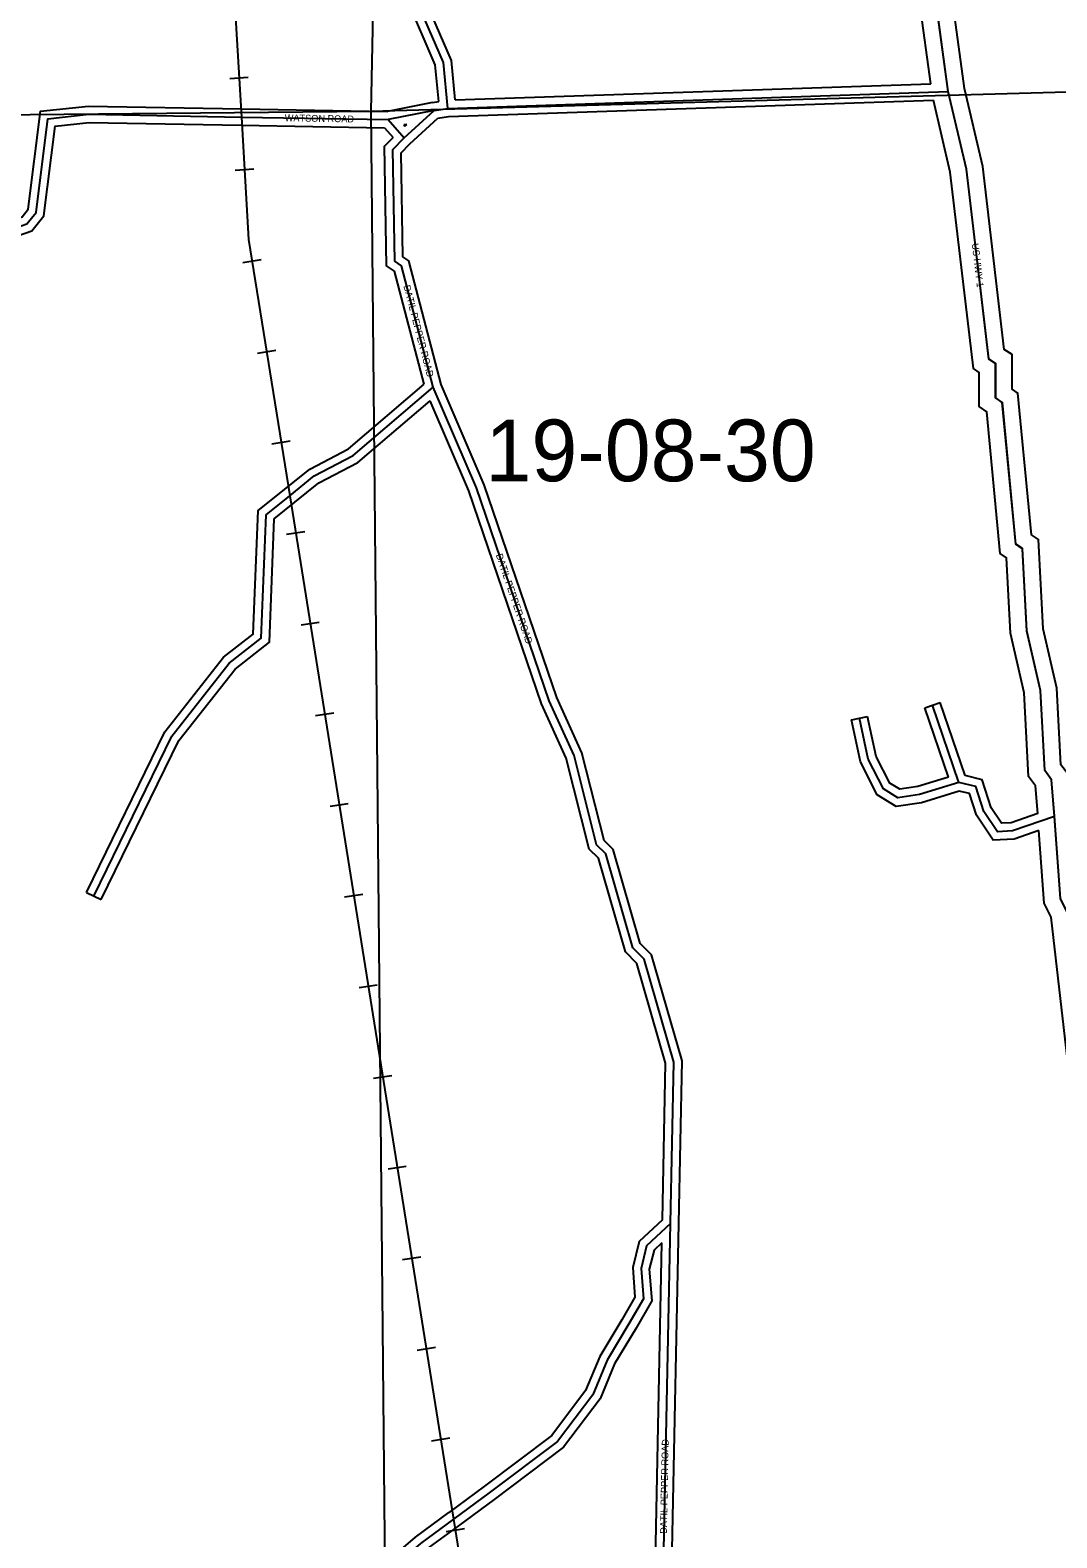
# Model space of a CAD drawing. Extents: x 418523 to 616617, y 1878279 to 2196743.
# Drawn here: x 551209 to 554954, y 1982252 to 1987751 of the extents above; entities that cross this region are included whole.
import ezdxf

# ---------------------------------------------------------------- set-up
doc = ezdxf.new("R2010")
doc.units = 0
for name, color, linetype in [('Level 1', 7, 'Continuous'), ('Level 13', 7, 'Continuous'), ('Level 14', 7, 'Continuous'), ('Level 2', 7, 'Continuous'), ('Level 31', 7, 'Continuous'), ('Level 32', 7, 'Continuous'), ('Level 34', 7, 'Continuous'), ('Level 37', 7, 'Continuous'), ('Level 8', 7, 'Continuous')]:
    doc.layers.add(name, color=color, linetype=linetype)

msp = doc.modelspace()

# ---------------------------------------------------------------- linework, layer by layer
at = {"layer": 'Level 1'}
for p, q in [((552557.995, 1992759.184), (552451.43, 1987455.969)), ((552451.43, 1987455.969), (557736.439, 1987601.436)), ((547206.693, 1987402.328), (552451.43, 1987455.969)), ((552451.43, 1987455.969), (552502.876, 1982128.401))]:
    msp.add_line(p, q, dxfattribs=at)
at = {"layer": 'Level 13'}
for points in [[(554557.727, 1987527.231), (554443.332, 1988369.777), (554418.322, 1988386.575), (554402.452, 1988611.722), (554377.509, 1988653.249), (554345.199, 1989011.904), (554303.586, 1989103.661), (554156.871, 1990296.137), (554066.602, 1990796.781), (554025.871, 1991205.282)], [(554944.716, 1984883.47), (554934.616, 1985016.959), (554909.648, 1985050.484), (554893.64, 1985342.545), (554844.436, 1985559.42), (554828.451, 1985859.481), (554803.439, 1985876.277), (554754.745, 1986393.168), (554730.05, 1986409.965), (554730.396, 1986535.061), (554705.382, 1986551.495), (554623.87, 1987243.759), (554557.727, 1987527.231)], [(555073.131, 1983824.511), (554991.653, 1984533.502), (554966.73, 1984583.392), (554944.716, 1984883.47)]]:
    msp.add_lwpolyline(points, dxfattribs=at)
at = {"layer": 'Level 14'}
for points in [[(554493.394, 1987555.082), (554387.502, 1988334.996), (554360.53, 1988353.111), (554343.61, 1988593.157), (554318.985, 1988634.155), (554286.351, 1988996.388), (554245.153, 1989087.232), (554097.524, 1990287.144), (554007.131, 1990788.469), (553966.323, 1991197.768)], [(554616.804, 1987538.106), (554499.162, 1988404.559), (554476.114, 1988420.038), (554461.294, 1988630.288), (554436.034, 1988672.342), (554404.045, 1989027.421), (554362.019, 1989120.091), (554216.219, 1990305.131), (554126.072, 1990805.094), (554088.219, 1991184.742)], [(555004.546, 1984887.996), (554993.134, 1985038.841), (554968.569, 1985071.821), (554953.274, 1985350.883), (554904.08, 1985567.713), (554886.774, 1985892.59), (554860.508, 1985910.229), (554811.834, 1986426.903), (554790.139, 1986441.659), (554790.487, 1986567.375), (554761.701, 1986586.286), (554683.067, 1987254.117), (554616.803, 1987538.108)], [(554883.746, 1984894.016), (554876.098, 1984995.078), (554850.726, 1985029.146), (554834.005, 1985334.206), (554784.791, 1985551.126), (554770.129, 1985826.371), (554746.369, 1985842.326), (554697.656, 1986359.433), (554669.961, 1986378.271), (554670.304, 1986502.748), (554649.064, 1986516.704), (554564.674, 1987233.401), (554503.545, 1987495.388)], [(555013.688, 1983816.218), (554933.25, 1984516.147), (554907.756, 1984567.181), (554888.324, 1984832.078)]]:
    msp.add_lwpolyline(points, dxfattribs=at)
at = {"layer": 'Level 31'}
for p, q in [((552732.139, 1987465.78), (554557.727, 1987527.231)), ((552681.999, 1987457.557), (552515.065, 1987424.572)), ((552573.24, 1987357.858), (552681.999, 1987457.557)), ((552681.999, 1987457.557), (552732.139, 1987465.78)), ((551979.044, 1987434.09), (552515.065, 1987424.572)), ((552515.065, 1987424.572), (552573.24, 1987357.858)), ((554596.442, 1985006.62), (554499.838, 1985288.721))]:
    msp.add_line(p, q, dxfattribs=at)
for points in [[(552732.139, 1987465.78), (552715.797, 1987632.381), (552608.024, 1987882.881), (552450.267, 1988066.61), (551952.851, 1989160.082), (551919.997, 1989318.366), (551920.967, 1989660.201), (552004.972, 1989868.338), (552163.874, 1990092.992)], [(551030.004, 1986986.587), (551197.014, 1987044.659), (551230.438, 1987086.383), (551272.964, 1987427.736), (551423.04, 1987444.036), (551979.044, 1987434.09)], [(552679.161, 1986448.781), (552563.679, 1986890.95), (552538.668, 1986907.749), (552531.571, 1987316.156), (552573.24, 1987357.858)], [(552155.3, 1986052.784), (552244.954, 1986124.897), (552386.954, 1986199.409), (552679.161, 1986448.781)], [(553544.531, 1983398.909), (553556.324, 1983987.272), (553448.882, 1984362.502), (553407.444, 1984404.439), (553308.161, 1984746.554), (553274.946, 1984779.74), (553192.431, 1985105.08), (553101.319, 1985305.347), (552836.728, 1986081.406), (552679.161, 1986448.781)], [(551440.614, 1984592.915), (551725.54, 1985175.772), (551934.701, 1985442.102), (552051.691, 1985533.412), (552069.46, 1985983.568), (552155.3, 1986052.784)], [(554596.442, 1985006.62), (554452.941, 1984962.651), (554373.924, 1984950.868), (554321.357, 1984983.38), (554265.829, 1985091.904), (554233.572, 1985241.819)], [(554944.716, 1984883.47), (554792.309, 1984830.432), (554736.789, 1984827.312), (554687.189, 1984900.908), (554657.939, 1984991.903), (554596.442, 1985006.62)], [(553544.531, 1983398.909), (553457.383, 1983316.966), (553436.852, 1983234.837), (553445.422, 1983123.171), (553392.825, 1983032.041), (553313.784, 1982900.255), (553261.088, 1982773.849), (553132.451, 1982603.656), (552883.533, 1982415.98), (552752.879, 1982319.616)], [(553677.651, 1979485.234), (553587.777, 1980135.701), (553555.589, 1980652.546), (553530.574, 1980669.345), (553498.565, 1981136.368), (553544.531, 1983398.909)], [(552752.879, 1982319.616), (552632.083, 1982231.223), (552482.619, 1982102.183), (552330.699, 1982002.243)]]:
    msp.add_lwpolyline(points, dxfattribs=at)
at = {"layer": 'Level 32'}
for p, q in [((552759.251, 1987496.71), (554493.394, 1987555.082)), ((551979.576, 1987464.086), (552512.395, 1987454.625)), ((552676.664, 1987487.083), (552512.394, 1987454.625)), ((552676.664, 1987487.083), (552699.538, 1987490.834)), ((552735.084, 1987435.861), (554503.545, 1987495.388)), ((551978.511, 1987404.093), (552501.212, 1987394.812)), ((552501.211, 1987394.812), (552532.222, 1987359.25)), ((552582.878, 1987407.39), (552571.768, 1987405.194)), ((552571.768, 1987405.194), (552575.639, 1987400.754)), ((552575.639, 1987400.754), (552582.878, 1987407.39)), ((552593.999, 1987336.186), (552695.681, 1987429.399)), ((552695.681, 1987429.399), (552735.084, 1987435.861)), ((554204.242, 1985235.509), (554262.901, 1985248.13)), ((554471.456, 1985279.001), (554528.221, 1985298.44)), ((554558.019, 1985026.223), (554471.456, 1985279.001)), ((554619.478, 1985031.954), (554528.221, 1985298.44)), ((551413.661, 1984606.091), (551467.566, 1984579.739))]:
    msp.add_line(p, q, dxfattribs=at)
for points in [[(552699.537, 1987490.834), (552686.394, 1987624.81), (552582.277, 1987866.815), (552424.725, 1988050.303), (551924.158, 1989150.707), (551889.987, 1989315.327), (551890.983, 1989666.069), (551978.46, 1989882.808), (552131.341, 1990098.949)], [(552759.251, 1987496.71), (552745.199, 1987639.952), (552633.771, 1987898.948), (552475.808, 1988082.916), (551981.545, 1989169.456), (551950.007, 1989321.405), (551950.951, 1989654.334), (552031.484, 1989853.868), (552133.135, 1989997.58)], [(551020.151, 1987014.924), (551179, 1987070.158), (551201.717, 1987098.515), (551246.127, 1987454.999), (551421.683, 1987474.066), (551979.579, 1987464.086)], [(551039.858, 1986958.251), (551215.027, 1987019.159), (551259.159, 1987074.251), (551299.799, 1987400.473), (551424.397, 1987414.006), (551978.507, 1987404.094)], [(552645.383, 1986459.393), (552537.522, 1986872.379), (552508.943, 1986891.574), (552501.354, 1987328.359), (552532.222, 1987359.25)], [(552707.619, 1986458.538), (552589.835, 1986909.521), (552568.392, 1986923.924), (552561.789, 1987303.952), (552593.999, 1987336.186)], [(552136.497, 1986076.161), (552228.428, 1986150.106), (552370.036, 1986224.412), (552645.382, 1986459.394)], [(553574.526, 1983398.308), (553586.409, 1983991.187), (553475.612, 1984378.133), (553434.134, 1984420.111), (553334.823, 1984762.324), (553301.995, 1984795.122), (553220.85, 1985115.059), (553129.238, 1985316.426), (552864.753, 1986092.176), (552707.62, 1986458.537)], [(552174.104, 1986029.406), (552261.481, 1986099.69), (552403.871, 1986174.406), (552667.649, 1986399.513)], [(553514.79, 1983412.123), (553526.239, 1983983.356), (553422.152, 1984346.871), (553380.754, 1984388.767), (553281.499, 1984730.784), (553247.898, 1984764.356), (553164.011, 1985095.101), (553073.399, 1985294.268), (552808.703, 1986070.637), (552667.649, 1986399.513)], [(551413.661, 1984606.091), (551699.984, 1985191.803), (551913.363, 1985463.506), (552022.263, 1985548.501), (552040.02, 1985998.369), (552136.469, 1986076.138)], [(551467.566, 1984579.739), (551751.097, 1985159.741), (551956.039, 1985420.7), (552081.119, 1985518.324), (552098.9, 1985968.768), (552174.132, 1986029.429)], [(554558.019, 1985026.223), (554446.297, 1984991.992), (554380.363, 1984982.161), (554344.253, 1985004.494), (554294.329, 1985102.063), (554262.901, 1985248.13)], [(554597.414, 1984975.539), (554459.585, 1984933.309), (554367.484, 1984919.576), (554298.461, 1984962.266), (554237.327, 1985081.744), (554204.242, 1985235.509)], [(554883.746, 1984894.016), (554786.424, 1984860.149), (554752.134, 1984858.222), (554714.448, 1984914.143), (554681.336, 1985017.152), (554619.478, 1985031.955)], [(554888.324, 1984832.078), (554798.194, 1984800.715), (554721.443, 1984796.402), (554659.932, 1984887.673), (554634.543, 1984966.654), (554597.414, 1984975.539)], [(553514.79, 1983412.123), (553430.414, 1983332.789), (553406.567, 1983237.393), (553414.799, 1983130.129), (553366.968, 1983047.256), (553286.934, 1982913.814), (553234.86, 1982788.904), (553111.044, 1982625.088), (552865.598, 1982440.031), (552735.072, 1982343.759)], [(553703.773, 1979515.379), (553617.649, 1980138.691), (553584.611, 1980669.195), (553559.499, 1980686.058), (553528.587, 1981137.091), (553574.526, 1983398.3)], [(553513.088, 1983328.162), (553484.352, 1983301.144), (553467.137, 1983232.281), (553476.045, 1983116.212), (553418.683, 1983016.826), (553340.635, 1982886.696), (553287.315, 1982758.794), (553153.858, 1982582.222), (552901.468, 1982391.93), (552770.687, 1982295.471)], [(553647.835, 1979481.833), (553557.904, 1980132.711), (553526.567, 1980635.898), (553501.648, 1980652.631), (553468.544, 1981135.646), (553513.088, 1983328.162)], [(552735.163, 1982343.826), (552613.392, 1982254.721), (552464.495, 1982126.171), (552314.21, 1982027.307)], [(552770.596, 1982295.404), (552650.774, 1982207.726), (552500.742, 1982078.196), (552347.187, 1981977.18)]]:
    msp.add_lwpolyline(points, dxfattribs=at)
at = {"layer": 'Level 37'}
for p, q in [((551936.856, 1987574.996), (552004.079, 1987579.029)), ((551956.847, 1987240.742), (552024.071, 1987244.753)), ((551984.945, 1986904.012), (552051.442, 1986914.656)), ((552037.873, 1986573.36), (552104.369, 1986584.003)), ((552090.799, 1986242.706), (552157.296, 1986253.351)), ((552143.728, 1985912.055), (552210.224, 1985922.698)), ((552196.655, 1985581.401), (552263.152, 1985592.046)), ((552249.584, 1985250.749), (552316.08, 1985261.393)), ((552302.513, 1984920.096), (552369.009, 1984930.741)), ((552355.441, 1984589.444), (552421.939, 1984600.088)), ((552408.369, 1984258.792), (552474.866, 1984269.436)), ((552461.299, 1983928.139), (552527.795, 1983938.783)), ((552514.226, 1983597.487), (552580.724, 1983608.131)), ((552567.155, 1983266.834), (552633.652, 1983277.479)), ((552620.084, 1982936.182), (552686.58, 1982946.826)), ((552673.013, 1982605.529), (552739.509, 1982616.174)), ((552725.942, 1982274.876), (552792.438, 1982285.521))]:
    msp.add_line(p, q, dxfattribs=at)
msp.add_lwpolyline([(550343.334, 2014719.061), (550343.621, 2014714.321), (550399.569, 2013782.822), (550448.256, 2012969.898), (550641.212, 2009748.759), (550989.714, 2003931.01), (551073.537, 2002534.68), (551165.834, 2000993.953), (551340.764, 1998073.633), (551558.417, 1994442.608), (551575.076, 1994167.635), (551579.618, 1994091.981), (551658.943, 1992768.766), (551979.044, 1987434.09), (552005.691, 1986987.443), (552155.3, 1986052.784), (552752.879, 1982319.616), (553725.111, 1976246.749)], dxfattribs=at)
at = {"layer": 'Level 8'}
msp.add_lwpolyline([(554966.556, 1984583.86), (554944.55, 1984883.866), (554934.548, 1985016.869), (554909.546, 1985050.87), (554893.541, 1985342.876), (554844.536, 1985559.881), (554828.53, 1985859.887), (554803.529, 1985875.887), (554754.519, 1986392.899), (554730.518, 1986409.899), (554730.516, 1986534.901), (554705.514, 1986551.901), (554623.5, 1987243.916), (554557.494, 1987526.922), (554443.476, 1988369.941)], dxfattribs=at)

# ---------------------------------------------------------------- texts
at = {"layer": 'Level 2'}
msp.add_text('19-08-30', height=225, dxfattribs=at).set_placement((552869.669, 1986105.556))
at = {"layer": 'Level 34'}
for s, rotation, p in [('WATSON ROAD', 358.981994, (552137.243, 1987418.78)), ('US HWY 1', 276.714408, (554643.264, 1986972.177)), ('DATIL PEPPER ROAD', 284.636183, (552569.93, 1986817.553)), ('DATIL PEPPER ROAD', 288.825364, (552906.882, 1985836.909)), ('DATIL PEPPER ROAD', 88.835125, (553530.873, 1982266.459))]:
    msp.add_text(s, height=25, rotation=rotation, dxfattribs=at).set_placement(p)

doc.saveas('drawing.dxf')
